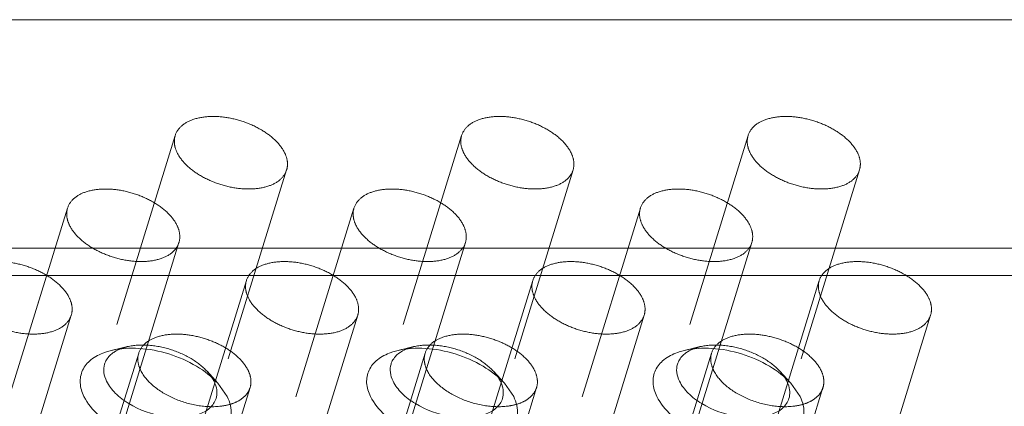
# Model space of a CAD drawing. Header units: millimetres. Extents: x 4065 to 8083, y -652 to 5416.
# Tile 275 of 278: x 5058 to 5084, y 5237 to 5247. Entities that reach past the tile are written whole.
import ezdxf

# ---------------------------------------------------------------- set-up
doc = ezdxf.new("R2010")
doc.units = ezdxf.units.MM
doc.header["$LTSCALE"] = 0.8
doc.linetypes.add('HIDDEN', pattern=[9.525, 6.35, -3.175])
doc.layers.get('0').update_dxf_attribs({"linetype": 'CONTINUOUS', "lineweight": 0})
doc.layers.add('3', color=5, linetype='HIDDEN', lineweight=0)

msp = doc.modelspace()

# ---------------------------------------------------------------- linework, layer by layer
for p, q in [((5093.454, 5247.038), (4942.4, 5247.038)), ((5091.639, 5241.163), (4940.585, 5241.163)), ((5091.67, 5240.461), (4940.616, 5240.461)), ((5063.484, 5237.694), (5063.722, 5237.353)), ((5070.852, 5237.694), (5071.09, 5237.353)), ((5078.221, 5237.694), (5078.459, 5237.353))]:
    msp.add_line(p, q)
for centre in [(5062.657, 5237.388), (5070.025, 5237.388), (5077.394, 5237.388)]:
    msp.add_arc(centre, 0.808, 20.4981, 26.1954)
for points, knots in [([(5060.037, 5237.353), (5059.984, 5237.462), (5059.912, 5237.69), (5059.976, 5238.046), (5060.217, 5238.329), (5060.443, 5238.442), (5060.569, 5238.487)], [0, 0, 0, 0, 0.254004, 0.482836, 0.721908, 1, 1, 1, 1]), ([(5060.567, 5238.187), (5060.576, 5238.215), (5060.621, 5238.326), (5060.707, 5238.419), (5060.781, 5238.473)], [0, 0, 0, 0, 0.240012, 1, 1, 1, 1]), ([(5060.569, 5238.487), (5060.583, 5238.492), (5060.642, 5238.512), (5060.702, 5238.529), (5060.748, 5238.54)], [0, 0, 0, 0, 0.243995, 1, 1, 1, 1]), ([(5060.748, 5238.54), (5060.976, 5238.593), (5061.479, 5238.619), (5062.226, 5238.474), (5062.924, 5238.171), (5063.325, 5237.867), (5063.484, 5237.694)], [0, 0, 0, 0, 0.236674, 0.49996, 0.763238, 1, 1, 1, 1]), ([(5060.781, 5238.473), (5060.795, 5238.484), (5060.859, 5238.527), (5060.928, 5238.561), (5060.982, 5238.582)], [0, 0, 0, 0, 0.238443, 1, 1, 1, 1]), ([(5067.406, 5237.353), (5067.352, 5237.462), (5067.28, 5237.69), (5067.345, 5238.046), (5067.586, 5238.329), (5067.812, 5238.442), (5067.937, 5238.487)], [0, 0, 0, 0, 0.254004, 0.482836, 0.721908, 1, 1, 1, 1]), ([(5067.936, 5238.187), (5067.944, 5238.215), (5067.99, 5238.326), (5068.075, 5238.419), (5068.149, 5238.473)], [0, 0, 0, 0, 0.240012, 1, 1, 1, 1]), ([(5067.937, 5238.487), (5067.952, 5238.492), (5068.011, 5238.512), (5068.071, 5238.529), (5068.116, 5238.54)], [0, 0, 0, 0, 0.243995, 1, 1, 1, 1]), ([(5068.116, 5238.54), (5068.345, 5238.593), (5068.847, 5238.619), (5069.595, 5238.474), (5070.293, 5238.171), (5070.694, 5237.867), (5070.852, 5237.694)], [0, 0, 0, 0, 0.236674, 0.49996, 0.763238, 1, 1, 1, 1]), ([(5068.149, 5238.473), (5068.164, 5238.484), (5068.227, 5238.527), (5068.296, 5238.561), (5068.35, 5238.582)], [0, 0, 0, 0, 0.238443, 1, 1, 1, 1]), ([(5074.774, 5237.353), (5074.721, 5237.462), (5074.649, 5237.69), (5074.713, 5238.046), (5074.954, 5238.329), (5075.18, 5238.442), (5075.306, 5238.487)], [0, 0, 0, 0, 0.254004, 0.482836, 0.721908, 1, 1, 1, 1]), ([(5075.304, 5238.187), (5075.313, 5238.215), (5075.358, 5238.326), (5075.444, 5238.419), (5075.518, 5238.473)], [0, 0, 0, 0, 0.240012, 1, 1, 1, 1]), ([(5075.306, 5238.487), (5075.32, 5238.492), (5075.379, 5238.512), (5075.439, 5238.529), (5075.485, 5238.54)], [0, 0, 0, 0, 0.243995, 1, 1, 1, 1]), ([(5075.485, 5238.54), (5075.713, 5238.593), (5076.216, 5238.619), (5076.963, 5238.474), (5077.661, 5238.171), (5078.062, 5237.867), (5078.221, 5237.694)], [0, 0, 0, 0, 0.236674, 0.49996, 0.763238, 1, 1, 1, 1]), ([(5075.518, 5238.473), (5075.532, 5238.484), (5075.596, 5238.527), (5075.665, 5238.561), (5075.719, 5238.582)], [0, 0, 0, 0, 0.238443, 1, 1, 1, 1]), ([(5060.619, 5237.745), (5060.584, 5237.816), (5060.535, 5237.962), (5060.546, 5238.119), (5060.567, 5238.187)], [0, 0, 0, 0, 0.525878, 1, 1, 1, 1]), ([(5067.987, 5237.745), (5067.952, 5237.816), (5067.903, 5237.962), (5067.915, 5238.119), (5067.936, 5238.187)], [0, 0, 0, 0, 0.525878, 1, 1, 1, 1]), ([(5075.356, 5237.745), (5075.321, 5237.816), (5075.272, 5237.962), (5075.283, 5238.119), (5075.304, 5238.187)], [0, 0, 0, 0, 0.525878, 1, 1, 1, 1]), ([(5063.434, 5237.302), (5063.405, 5237.209), (5063.277, 5237.026), (5062.959, 5236.865), (5062.554, 5236.797), (5061.935, 5236.837), (5061.326, 5237.053), (5060.846, 5237.413), (5060.674, 5237.632), (5060.619, 5237.745)], [0, 0, 0, 0, 0.088055, 0.191757, 0.316249, 0.457585, 0.752193, 0.885964, 1, 1, 1, 1]), ([(5063.414, 5237.671), (5063.437, 5237.61), (5063.466, 5237.486), (5063.451, 5237.359), (5063.434, 5237.302)], [0, 0, 0, 0, 0.519412, 1, 1, 1, 1]), ([(5070.802, 5237.302), (5070.774, 5237.209), (5070.645, 5237.026), (5070.328, 5236.865), (5069.922, 5236.797), (5069.304, 5236.837), (5068.695, 5237.053), (5068.215, 5237.413), (5068.043, 5237.632), (5067.987, 5237.745)], [0, 0, 0, 0, 0.088055, 0.191757, 0.316249, 0.457585, 0.752193, 0.885964, 1, 1, 1, 1]), ([(5070.782, 5237.671), (5070.805, 5237.61), (5070.834, 5237.486), (5070.82, 5237.359), (5070.802, 5237.302)], [0, 0, 0, 0, 0.519412, 1, 1, 1, 1]), ([(5078.171, 5237.302), (5078.142, 5237.209), (5078.014, 5237.026), (5077.696, 5236.865), (5077.291, 5236.797), (5076.672, 5236.837), (5076.063, 5237.053), (5075.583, 5237.413), (5075.411, 5237.632), (5075.356, 5237.745)], [0, 0, 0, 0, 0.088055, 0.191757, 0.316249, 0.457585, 0.752193, 0.885964, 1, 1, 1, 1]), ([(5078.151, 5237.671), (5078.174, 5237.61), (5078.203, 5237.486), (5078.188, 5237.359), (5078.171, 5237.302)], [0, 0, 0, 0, 0.519412, 1, 1, 1, 1]), ([(5063.722, 5237.353), (5063.793, 5237.208), (5063.854, 5236.96), (5063.761, 5236.654), (5063.616, 5236.46), (5063.406, 5236.305), (5063.033, 5236.147), (5062.457, 5236.08), (5061.725, 5236.179), (5061.013, 5236.44), (5060.42, 5236.825), (5060.126, 5237.172), (5060.037, 5237.353)], [0, 0, 0, 0, 0.096773, 0.141577, 0.188039, 0.23902, 0.296136, 0.42893, 0.580086, 0.73539, 0.87927, 1, 1, 1, 1]), ([(5071.09, 5237.353), (5071.161, 5237.208), (5071.222, 5236.96), (5071.129, 5236.654), (5070.985, 5236.46), (5070.775, 5236.305), (5070.402, 5236.147), (5069.826, 5236.08), (5069.093, 5236.179), (5068.381, 5236.44), (5067.789, 5236.825), (5067.495, 5237.172), (5067.406, 5237.353)], [0, 0, 0, 0, 0.096773, 0.141577, 0.188039, 0.23902, 0.296136, 0.42893, 0.580086, 0.73539, 0.87927, 1, 1, 1, 1]), ([(5078.459, 5237.353), (5078.53, 5237.208), (5078.591, 5236.96), (5078.498, 5236.654), (5078.353, 5236.46), (5078.143, 5236.305), (5077.77, 5236.147), (5077.194, 5236.08), (5076.462, 5236.179), (5075.75, 5236.44), (5075.157, 5236.825), (5074.863, 5237.172), (5074.774, 5237.353)], [0, 0, 0, 0, 0.096773, 0.141577, 0.188039, 0.23902, 0.296136, 0.42893, 0.580086, 0.73539, 0.87927, 1, 1, 1, 1])]:
    msp.add_open_spline(points, degree=3, knots=knots)
for points in [[(5063.328, 5237.84), (5063.348, 5237.809), (5063.366, 5237.777), (5063.382, 5237.745)], [(5070.696, 5237.84), (5070.716, 5237.809), (5070.734, 5237.777), (5070.751, 5237.745)], [(5078.065, 5237.84), (5078.085, 5237.809), (5078.103, 5237.777), (5078.119, 5237.745)]]:
    msp.add_open_spline(points, degree=3)
at = {"layer": '3'}
for p, q in [((5062.383, 5244.062), (5060.567, 5238.187)), ((5069.751, 5244.062), (5067.936, 5238.187)), ((5077.12, 5244.062), (5075.304, 5238.187)), ((5065.249, 5243.177), (5063.434, 5237.302)), ((5072.618, 5243.177), (5070.802, 5237.302)), ((5079.986, 5243.177), (5078.171, 5237.302)), ((5059.614, 5242.198), (5057.798, 5236.323)), ((5066.982, 5242.198), (5065.167, 5236.323)), ((5074.351, 5242.198), (5072.535, 5236.323)), ((5062.48, 5241.312), (5060.665, 5235.437)), ((5069.848, 5241.312), (5068.033, 5235.437)), ((5077.217, 5241.312), (5075.401, 5235.437)), ((5064.213, 5240.333), (5062.398, 5234.458)), ((5071.582, 5240.333), (5069.766, 5234.458)), ((5078.95, 5240.333), (5077.135, 5234.458)), ((5059.711, 5239.447), (5057.895, 5233.572)), ((5067.079, 5239.447), (5065.264, 5233.572)), ((5074.448, 5239.447), (5072.632, 5233.572)), ((5081.816, 5239.447), (5080.001, 5233.572)), ((5061.444, 5238.468), (5059.628, 5232.593)), ((5061.152, 5238.635), (5060.748, 5238.54)), ((5068.812, 5238.468), (5066.997, 5232.593)), ((5068.52, 5238.635), (5068.116, 5238.54)), ((5076.181, 5238.468), (5074.365, 5232.593)), ((5075.889, 5238.635), (5075.485, 5238.54)), ((5063.203, 5238.001), (5063.483, 5237.694)), ((5070.572, 5238.001), (5070.852, 5237.694)), ((5077.94, 5238.001), (5078.22, 5237.694)), ((5064.31, 5237.582), (5062.495, 5231.707)), ((5071.679, 5237.582), (5069.863, 5231.707)), ((5079.047, 5237.582), (5077.232, 5231.707))]:
    msp.add_line(p, q, dxfattribs=at)
for centre in [(5061.389, 5237.551), (5068.757, 5237.551), (5076.126, 5237.551)]:
    msp.add_arc(centre, 1.108, 109.6104, 111.5294, dxfattribs=at)
for points, knots in [([(5065.198, 5243.619), (5065.142, 5243.732), (5064.971, 5243.951), (5064.621, 5244.213), (5064.19, 5244.416), (5063.722, 5244.537), (5063.263, 5244.566), (5062.857, 5244.499), (5062.54, 5244.337), (5062.411, 5244.155), (5062.383, 5244.062)], [0, 0, 0, 0, 0.11391, 0.247494, 0.393901, 0.543049, 0.684203, 0.808528, 0.912094, 1, 1, 1, 1]), ([(5072.566, 5243.619), (5072.511, 5243.732), (5072.339, 5243.951), (5071.989, 5244.213), (5071.559, 5244.416), (5071.09, 5244.537), (5070.631, 5244.566), (5070.226, 5244.499), (5069.908, 5244.337), (5069.78, 5244.155), (5069.751, 5244.062)], [0, 0, 0, 0, 0.11391, 0.247494, 0.393901, 0.543049, 0.684203, 0.808528, 0.912094, 1, 1, 1, 1]), ([(5079.935, 5243.619), (5079.879, 5243.732), (5079.707, 5243.951), (5079.358, 5244.213), (5078.927, 5244.416), (5078.459, 5244.537), (5078, 5244.566), (5077.594, 5244.499), (5077.277, 5244.337), (5077.148, 5244.155), (5077.12, 5244.062)], [0, 0, 0, 0, 0.11391, 0.247494, 0.393901, 0.543049, 0.684203, 0.808528, 0.912094, 1, 1, 1, 1]), ([(5062.383, 5244.062), (5062.362, 5243.994), (5062.35, 5243.837), (5062.399, 5243.691), (5062.434, 5243.619)], [0, 0, 0, 0, 0.474456, 1, 1, 1, 1]), ([(5069.751, 5244.062), (5069.73, 5243.994), (5069.719, 5243.837), (5069.768, 5243.691), (5069.803, 5243.619)], [0, 0, 0, 0, 0.474456, 1, 1, 1, 1]), ([(5077.12, 5244.062), (5077.099, 5243.994), (5077.087, 5243.837), (5077.136, 5243.691), (5077.171, 5243.619)], [0, 0, 0, 0, 0.474456, 1, 1, 1, 1]), ([(5062.434, 5243.619), (5062.49, 5243.507), (5062.661, 5243.288), (5063.011, 5243.026), (5063.442, 5242.823), (5063.91, 5242.702), (5064.369, 5242.673), (5064.775, 5242.74), (5065.092, 5242.901), (5065.221, 5243.084), (5065.249, 5243.177)], [0, 0, 0, 0, 0.11391, 0.247494, 0.393901, 0.543049, 0.684203, 0.808528, 0.912094, 1, 1, 1, 1]), ([(5065.249, 5243.177), (5065.27, 5243.245), (5065.282, 5243.402), (5065.233, 5243.548), (5065.198, 5243.619)], [0, 0, 0, 0, 0.474456, 1, 1, 1, 1]), ([(5069.803, 5243.619), (5069.858, 5243.507), (5070.03, 5243.288), (5070.38, 5243.026), (5070.81, 5242.823), (5071.279, 5242.702), (5071.738, 5242.673), (5072.143, 5242.74), (5072.461, 5242.901), (5072.589, 5243.084), (5072.618, 5243.177)], [0, 0, 0, 0, 0.11391, 0.247494, 0.393901, 0.543049, 0.684203, 0.808528, 0.912094, 1, 1, 1, 1]), ([(5072.618, 5243.177), (5072.639, 5243.245), (5072.65, 5243.402), (5072.601, 5243.548), (5072.566, 5243.619)], [0, 0, 0, 0, 0.474456, 1, 1, 1, 1]), ([(5077.171, 5243.619), (5077.227, 5243.507), (5077.398, 5243.288), (5077.748, 5243.026), (5078.179, 5242.823), (5078.647, 5242.702), (5079.106, 5242.673), (5079.512, 5242.74), (5079.829, 5242.901), (5079.958, 5243.084), (5079.986, 5243.177)], [0, 0, 0, 0, 0.11391, 0.247494, 0.393901, 0.543049, 0.684203, 0.808528, 0.912094, 1, 1, 1, 1]), ([(5079.986, 5243.177), (5080.007, 5243.245), (5080.019, 5243.402), (5079.97, 5243.548), (5079.935, 5243.619)], [0, 0, 0, 0, 0.474456, 1, 1, 1, 1]), ([(5062.428, 5241.755), (5062.373, 5241.867), (5062.201, 5242.087), (5061.852, 5242.348), (5061.421, 5242.551), (5060.953, 5242.672), (5060.494, 5242.702), (5060.088, 5242.634), (5059.771, 5242.473), (5059.642, 5242.29), (5059.614, 5242.197)], [0, 0, 0, 0, 0.11391, 0.247494, 0.393901, 0.543049, 0.684203, 0.808528, 0.912094, 1, 1, 1, 1]), ([(5069.797, 5241.755), (5069.742, 5241.867), (5069.57, 5242.087), (5069.22, 5242.348), (5068.789, 5242.551), (5068.321, 5242.672), (5067.862, 5242.702), (5067.457, 5242.634), (5067.139, 5242.473), (5067.011, 5242.29), (5066.982, 5242.197)], [0, 0, 0, 0, 0.11391, 0.247494, 0.393901, 0.543049, 0.684203, 0.808528, 0.912094, 1, 1, 1, 1]), ([(5077.165, 5241.755), (5077.11, 5241.867), (5076.938, 5242.087), (5076.589, 5242.348), (5076.158, 5242.551), (5075.69, 5242.672), (5075.23, 5242.702), (5074.825, 5242.634), (5074.508, 5242.473), (5074.379, 5242.29), (5074.351, 5242.197)], [0, 0, 0, 0, 0.11391, 0.247494, 0.393901, 0.543049, 0.684203, 0.808528, 0.912094, 1, 1, 1, 1]), ([(5059.614, 5242.197), (5059.593, 5242.129), (5059.581, 5241.973), (5059.63, 5241.826), (5059.665, 5241.755)], [0, 0, 0, 0, 0.474456, 1, 1, 1, 1]), ([(5066.982, 5242.197), (5066.961, 5242.129), (5066.95, 5241.973), (5066.999, 5241.826), (5067.034, 5241.755)], [0, 0, 0, 0, 0.474456, 1, 1, 1, 1]), ([(5074.351, 5242.197), (5074.329, 5242.129), (5074.318, 5241.973), (5074.367, 5241.826), (5074.402, 5241.755)], [0, 0, 0, 0, 0.474456, 1, 1, 1, 1]), ([(5059.665, 5241.755), (5059.721, 5241.642), (5059.892, 5241.423), (5060.242, 5241.161), (5060.673, 5240.959), (5061.141, 5240.837), (5061.6, 5240.808), (5062.006, 5240.875), (5062.323, 5241.037), (5062.452, 5241.219), (5062.48, 5241.312)], [0, 0, 0, 0, 0.11391, 0.247494, 0.393901, 0.543049, 0.684203, 0.808528, 0.912094, 1, 1, 1, 1]), ([(5062.48, 5241.312), (5062.501, 5241.381), (5062.512, 5241.537), (5062.463, 5241.683), (5062.428, 5241.755)], [0, 0, 0, 0, 0.474456, 1, 1, 1, 1]), ([(5067.034, 5241.755), (5067.089, 5241.642), (5067.261, 5241.423), (5067.611, 5241.161), (5068.041, 5240.959), (5068.51, 5240.837), (5068.969, 5240.808), (5069.374, 5240.875), (5069.692, 5241.037), (5069.82, 5241.219), (5069.849, 5241.312)], [0, 0, 0, 0, 0.11391, 0.247494, 0.393901, 0.543049, 0.684203, 0.808528, 0.912094, 1, 1, 1, 1]), ([(5069.849, 5241.312), (5069.87, 5241.381), (5069.881, 5241.537), (5069.832, 5241.683), (5069.797, 5241.755)], [0, 0, 0, 0, 0.474456, 1, 1, 1, 1]), ([(5074.402, 5241.755), (5074.458, 5241.642), (5074.629, 5241.423), (5074.979, 5241.161), (5075.41, 5240.959), (5075.878, 5240.837), (5076.337, 5240.808), (5076.742, 5240.875), (5077.06, 5241.037), (5077.188, 5241.219), (5077.217, 5241.312)], [0, 0, 0, 0, 0.11391, 0.247494, 0.393901, 0.543049, 0.684203, 0.808528, 0.912094, 1, 1, 1, 1]), ([(5077.217, 5241.312), (5077.238, 5241.381), (5077.249, 5241.537), (5077.2, 5241.683), (5077.165, 5241.755)], [0, 0, 0, 0, 0.474456, 1, 1, 1, 1]), ([(5059.659, 5239.89), (5059.604, 5240.002), (5059.432, 5240.222), (5059.083, 5240.484), (5058.652, 5240.686), (5058.184, 5240.808), (5057.724, 5240.837), (5057.319, 5240.769), (5057.002, 5240.608), (5056.873, 5240.425), (5056.845, 5240.332)], [0, 0, 0, 0, 0.11391, 0.247494, 0.393901, 0.543049, 0.684203, 0.808528, 0.912094, 1, 1, 1, 1]), ([(5067.028, 5239.89), (5066.973, 5240.002), (5066.801, 5240.222), (5066.451, 5240.484), (5066.02, 5240.686), (5065.552, 5240.808), (5065.093, 5240.837), (5064.688, 5240.769), (5064.37, 5240.608), (5064.242, 5240.425), (5064.213, 5240.332)], [0, 0, 0, 0, 0.11391, 0.247494, 0.393901, 0.543049, 0.684203, 0.808528, 0.912094, 1, 1, 1, 1]), ([(5074.396, 5239.89), (5074.341, 5240.002), (5074.169, 5240.222), (5073.82, 5240.484), (5073.389, 5240.686), (5072.921, 5240.808), (5072.461, 5240.837), (5072.056, 5240.769), (5071.738, 5240.608), (5071.61, 5240.425), (5071.582, 5240.332)], [0, 0, 0, 0, 0.11391, 0.247494, 0.393901, 0.543049, 0.684203, 0.808528, 0.912094, 1, 1, 1, 1]), ([(5081.765, 5239.89), (5081.71, 5240.002), (5081.538, 5240.222), (5081.188, 5240.484), (5080.757, 5240.686), (5080.289, 5240.808), (5079.83, 5240.837), (5079.425, 5240.769), (5079.107, 5240.608), (5078.979, 5240.425), (5078.95, 5240.332)], [0, 0, 0, 0, 0.11391, 0.247494, 0.393901, 0.543049, 0.684203, 0.808528, 0.912094, 1, 1, 1, 1]), ([(5064.213, 5240.332), (5064.192, 5240.264), (5064.181, 5240.108), (5064.23, 5239.961), (5064.265, 5239.89)], [0, 0, 0, 0, 0.474456, 1, 1, 1, 1]), ([(5071.582, 5240.332), (5071.56, 5240.264), (5071.549, 5240.108), (5071.598, 5239.961), (5071.633, 5239.89)], [0, 0, 0, 0, 0.474456, 1, 1, 1, 1]), ([(5078.95, 5240.332), (5078.929, 5240.264), (5078.918, 5240.108), (5078.967, 5239.961), (5079.002, 5239.89)], [0, 0, 0, 0, 0.474456, 1, 1, 1, 1]), ([(5056.896, 5239.89), (5056.951, 5239.777), (5057.123, 5239.558), (5057.473, 5239.296), (5057.904, 5239.094), (5058.372, 5238.972), (5058.831, 5238.943), (5059.236, 5239.01), (5059.554, 5239.172), (5059.682, 5239.355), (5059.711, 5239.447)], [0, 0, 0, 0, 0.11391, 0.247494, 0.393901, 0.543049, 0.684203, 0.808528, 0.912094, 1, 1, 1, 1]), ([(5059.711, 5239.447), (5059.732, 5239.516), (5059.743, 5239.672), (5059.694, 5239.818), (5059.659, 5239.89)], [0, 0, 0, 0, 0.474456, 1, 1, 1, 1]), ([(5064.265, 5239.89), (5064.32, 5239.777), (5064.492, 5239.558), (5064.841, 5239.296), (5065.272, 5239.094), (5065.74, 5238.972), (5066.2, 5238.943), (5066.605, 5239.01), (5066.922, 5239.172), (5067.051, 5239.355), (5067.079, 5239.447)], [0, 0, 0, 0, 0.11391, 0.247494, 0.393901, 0.543049, 0.684203, 0.808528, 0.912094, 1, 1, 1, 1]), ([(5067.079, 5239.447), (5067.101, 5239.516), (5067.112, 5239.672), (5067.063, 5239.818), (5067.028, 5239.89)], [0, 0, 0, 0, 0.474456, 1, 1, 1, 1]), ([(5071.633, 5239.89), (5071.688, 5239.777), (5071.86, 5239.558), (5072.21, 5239.296), (5072.641, 5239.094), (5073.109, 5238.972), (5073.568, 5238.943), (5073.973, 5239.01), (5074.291, 5239.172), (5074.419, 5239.355), (5074.448, 5239.447)], [0, 0, 0, 0, 0.11391, 0.247494, 0.393901, 0.543049, 0.684203, 0.808528, 0.912094, 1, 1, 1, 1]), ([(5074.448, 5239.447), (5074.469, 5239.516), (5074.48, 5239.672), (5074.431, 5239.818), (5074.396, 5239.89)], [0, 0, 0, 0, 0.474456, 1, 1, 1, 1]), ([(5079.002, 5239.89), (5079.057, 5239.777), (5079.229, 5239.558), (5079.578, 5239.296), (5080.009, 5239.094), (5080.477, 5238.972), (5080.937, 5238.943), (5081.342, 5239.01), (5081.659, 5239.172), (5081.788, 5239.355), (5081.816, 5239.447)], [0, 0, 0, 0, 0.11391, 0.247494, 0.393901, 0.543049, 0.684203, 0.808528, 0.912094, 1, 1, 1, 1]), ([(5081.816, 5239.447), (5081.838, 5239.516), (5081.849, 5239.672), (5081.8, 5239.818), (5081.765, 5239.89)], [0, 0, 0, 0, 0.474456, 1, 1, 1, 1]), ([(5064.259, 5238.025), (5064.203, 5238.138), (5064.032, 5238.357), (5063.682, 5238.619), (5063.251, 5238.821), (5062.783, 5238.943), (5062.324, 5238.972), (5061.918, 5238.905), (5061.601, 5238.743), (5061.472, 5238.56), (5061.444, 5238.468)], [0, 0, 0, 0, 0.11391, 0.247494, 0.393901, 0.543049, 0.684203, 0.808528, 0.912094, 1, 1, 1, 1]), ([(5071.627, 5238.025), (5071.572, 5238.138), (5071.4, 5238.357), (5071.05, 5238.619), (5070.62, 5238.821), (5070.151, 5238.943), (5069.692, 5238.972), (5069.287, 5238.905), (5068.969, 5238.743), (5068.841, 5238.56), (5068.812, 5238.468)], [0, 0, 0, 0, 0.11391, 0.247494, 0.393901, 0.543049, 0.684203, 0.808528, 0.912094, 1, 1, 1, 1]), ([(5078.996, 5238.025), (5078.94, 5238.138), (5078.769, 5238.357), (5078.419, 5238.619), (5077.988, 5238.821), (5077.52, 5238.943), (5077.061, 5238.972), (5076.655, 5238.905), (5076.338, 5238.743), (5076.209, 5238.56), (5076.181, 5238.468)], [0, 0, 0, 0, 0.11391, 0.247494, 0.393901, 0.543049, 0.684203, 0.808528, 0.912094, 1, 1, 1, 1]), ([(5061.152, 5238.635), (5061.323, 5238.675), (5061.7, 5238.694), (5062.261, 5238.586), (5062.784, 5238.358), (5063.085, 5238.13), (5063.203, 5238.001)], [0, 0, 0, 0, 0.236698, 0.500006, 0.763355, 1, 1, 1, 1]), ([(5068.521, 5238.635), (5068.692, 5238.675), (5069.069, 5238.694), (5069.629, 5238.586), (5070.153, 5238.358), (5070.453, 5238.13), (5070.572, 5238.001)], [0, 0, 0, 0, 0.236698, 0.500006, 0.763355, 1, 1, 1, 1]), ([(5075.889, 5238.635), (5076.06, 5238.675), (5076.437, 5238.694), (5076.998, 5238.586), (5077.521, 5238.358), (5077.822, 5238.13), (5077.94, 5238.001)], [0, 0, 0, 0, 0.236698, 0.500006, 0.763355, 1, 1, 1, 1]), ([(5061.444, 5238.468), (5061.423, 5238.399), (5061.412, 5238.243), (5061.461, 5238.096), (5061.496, 5238.025)], [0, 0, 0, 0, 0.474456, 1, 1, 1, 1]), ([(5068.812, 5238.468), (5068.791, 5238.399), (5068.78, 5238.243), (5068.829, 5238.096), (5068.864, 5238.025)], [0, 0, 0, 0, 0.474456, 1, 1, 1, 1]), ([(5076.181, 5238.468), (5076.16, 5238.399), (5076.149, 5238.243), (5076.197, 5238.096), (5076.233, 5238.025)], [0, 0, 0, 0, 0.474456, 1, 1, 1, 1]), ([(5061.496, 5238.025), (5061.57, 5237.873), (5061.828, 5237.585), (5062.341, 5237.282), (5062.942, 5237.101), (5063.367, 5237.081), (5063.568, 5237.107)], [0, 0, 0, 0, 0.214357, 0.471697, 0.744871, 1, 1, 1, 1]), ([(5063.203, 5238.001), (5063.215, 5237.988), (5063.26, 5237.937), (5063.301, 5237.882), (5063.328, 5237.84)], [0, 0, 0, 0, 0.259084, 1, 1, 1, 1]), ([(5064.31, 5237.582), (5064.332, 5237.651), (5064.343, 5237.807), (5064.294, 5237.954), (5064.259, 5238.025)], [0, 0, 0, 0, 0.474456, 1, 1, 1, 1]), ([(5068.864, 5238.025), (5068.939, 5237.873), (5069.197, 5237.585), (5069.709, 5237.282), (5070.311, 5237.101), (5070.736, 5237.081), (5070.936, 5237.107)], [0, 0, 0, 0, 0.214357, 0.471697, 0.744871, 1, 1, 1, 1]), ([(5070.572, 5238.001), (5070.584, 5237.988), (5070.628, 5237.937), (5070.669, 5237.882), (5070.696, 5237.84)], [0, 0, 0, 0, 0.259084, 1, 1, 1, 1]), ([(5071.679, 5237.582), (5071.7, 5237.651), (5071.711, 5237.807), (5071.662, 5237.954), (5071.627, 5238.025)], [0, 0, 0, 0, 0.474456, 1, 1, 1, 1]), ([(5076.233, 5238.025), (5076.307, 5237.873), (5076.565, 5237.585), (5077.078, 5237.282), (5077.679, 5237.101), (5078.104, 5237.081), (5078.305, 5237.107)], [0, 0, 0, 0, 0.214357, 0.471697, 0.744871, 1, 1, 1, 1]), ([(5077.94, 5238.001), (5077.952, 5237.988), (5077.997, 5237.937), (5078.038, 5237.882), (5078.065, 5237.84)], [0, 0, 0, 0, 0.259084, 1, 1, 1, 1]), ([(5079.047, 5237.582), (5079.068, 5237.651), (5079.08, 5237.807), (5079.031, 5237.954), (5078.996, 5238.025)], [0, 0, 0, 0, 0.474456, 1, 1, 1, 1]), ([(5063.568, 5237.107), (5063.659, 5237.118), (5063.829, 5237.154), (5064.054, 5237.255), (5064.223, 5237.397), (5064.291, 5237.52), (5064.31, 5237.582)], [0, 0, 0, 0, 0.296731, 0.558772, 0.78922, 1, 1, 1, 1]), ([(5070.936, 5237.107), (5071.027, 5237.118), (5071.198, 5237.154), (5071.423, 5237.255), (5071.592, 5237.397), (5071.66, 5237.52), (5071.679, 5237.582)], [0, 0, 0, 0, 0.296731, 0.558772, 0.78922, 1, 1, 1, 1]), ([(5078.305, 5237.107), (5078.396, 5237.118), (5078.566, 5237.154), (5078.791, 5237.255), (5078.96, 5237.397), (5079.028, 5237.52), (5079.047, 5237.582)], [0, 0, 0, 0, 0.296731, 0.558772, 0.78922, 1, 1, 1, 1])]:
    msp.add_open_spline(points, degree=3, knots=knots, dxfattribs=at)
for points in [[(5061.017, 5238.595), (5061.061, 5238.611), (5061.106, 5238.624), (5061.152, 5238.635)], [(5068.385, 5238.595), (5068.43, 5238.611), (5068.475, 5238.624), (5068.521, 5238.635)], [(5075.754, 5238.595), (5075.798, 5238.611), (5075.843, 5238.624), (5075.889, 5238.635)]]:
    msp.add_open_spline(points, degree=3, dxfattribs=at)

doc.saveas('drawing.dxf')
